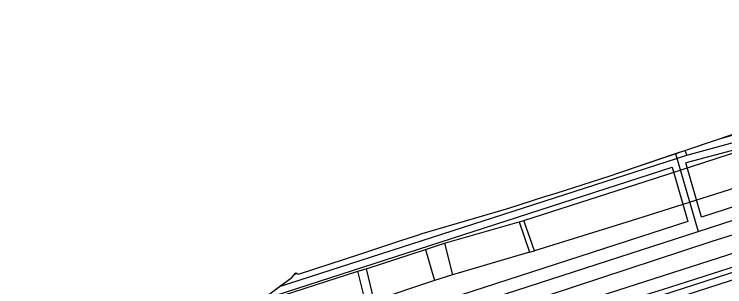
# Model space of a CAD drawing. Extents: x -263423 to -261326, y -1240067 to -1237864.
# Drawn here: x -262607.5 to -262443.4, y -1238662.5 to -1238599.7 of the extents above; entities that cross this region are included whole.
import ezdxf

# ---------------------------------------------------------------- set-up
doc = ezdxf.new("R2010")
doc.units = 0
for name, color, linetype in [('body_kn', 7, 'Continuous'), ('katuz_linie', 7, 'Continuous'), ('kladpar_hranice', 7, 'Continuous'), ('kladpar_plochy', 7, 'Continuous'), ('tarchy_linie', 7, 'Continuous'), ('zappar_hrandruhpozemk', 7, 'Continuous'), ('zuob_linie', 7, 'Continuous'), ('zuob_plochy', 7, 'Continuous')]:
    doc.layers.add(name, color=color, linetype=linetype)

msp = doc.modelspace()

# ---------------------------------------------------------------- linework, layer by layer
at = {"layer": 'body_kn'}
for p, q in [((-262444.56, -1238628.42), (-262444.56, -1238628.42)), ((-262452.58, -1238631.12), (-262452.58, -1238631.12)), ((-262452.58, -1238631.12), (-262452.58, -1238631.12)), ((-262454.74, -1238631.85), (-262454.74, -1238631.85)), ((-262454.74, -1238631.85), (-262454.74, -1238631.85)), ((-262452.13, -1238632.17), (-262452.13, -1238632.17)), ((-262455.53, -1238635), (-262455.53, -1238635)), ((-262452.39, -1238633.98), (-262452.39, -1238633.98)), ((-262452.39, -1238633.98), (-262452.39, -1238633.98)), ((-262451.66, -1238633.75), (-262451.66, -1238633.75)), ((-262467.6, -1238636.18), (-262467.6, -1238636.18)), ((-262469.83, -1238636.93), (-262469.83, -1238636.93)), ((-262461.72, -1238638.26), (-262461.72, -1238638.26)), ((-262482.32, -1238640.93), (-262482.32, -1238640.93)), ((-262484.92, -1238641.76), (-262484.92, -1238641.76)), ((-262493.26, -1238644.42), (-262493.26, -1238644.42)), ((-262448.73, -1238646.5), (-262448.73, -1238646.5)), ((-262490.88, -1238647.61), (-262490.88, -1238647.61)), ((-262490.88, -1238647.61), (-262490.88, -1238647.61)), ((-262489.74, -1238647.23), (-262489.74, -1238647.23)), ((-262463.78, -1238646.93), (-262463.78, -1238646.93)), ((-262451.87, -1238647.51), (-262451.87, -1238647.51)), ((-262449.48, -1238649.79), (-262449.48, -1238649.79)), ((-262515.03, -1238650.85), (-262515.03, -1238650.85)), ((-262514.56, -1238650.7), (-262514.56, -1238650.7)), ((-262513.25, -1238650.28), (-262513.25, -1238650.28)), ((-262518.2, -1238651.9), (-262518.2, -1238651.9)), ((-262508.12, -1238652.48), (-262508.12, -1238652.48)), ((-262508.12, -1238652.48), (-262508.12, -1238652.48)), ((-262446.29, -1238652.03), (-262446.29, -1238652.03)), ((-262512.45, -1238653.92), (-262512.45, -1238653.92)), ((-262512.45, -1238653.92), (-262512.45, -1238653.92)), ((-262488.48, -1238654.6), (-262488.48, -1238654.6)), ((-262487.27, -1238654.23), (-262487.27, -1238654.23)), ((-262487.27, -1238654.23), (-262487.27, -1238654.23)), ((-262527.66, -1238655.01), (-262527.66, -1238655.01)), ((-262542.65, -1238659.63), (-262542.65, -1238659.63)), ((-262542.42, -1238659.37), (-262542.42, -1238659.37)), ((-262542.19, -1238659.48), (-262542.19, -1238659.48)), ((-262528.08, -1238658.96), (-262528.08, -1238658.96)), ((-262528.08, -1238658.96), (-262528.08, -1238658.96)), ((-262526.18, -1238658.4), (-262526.18, -1238658.4)), ((-262526.18, -1238658.4), (-262526.18, -1238658.4)), ((-262543.32, -1238660.38), (-262543.32, -1238660.38)), ((-262541.78, -1238659.66), (-262541.78, -1238659.66)), ((-262510.4, -1238661.12), (-262510.4, -1238661.12)), ((-262510.4, -1238661.12), (-262510.4, -1238661.12)), ((-262506.21, -1238659.81), (-262506.21, -1238659.81)), ((-262506.21, -1238659.81), (-262506.21, -1238659.81)), ((-262546.17, -1238662.5), (-262546.17, -1238662.5)), ((-262546.17, -1238662.5), (-262546.17, -1238662.5))]:
    msp.add_line(p, q, dxfattribs=at)
at = {"layer": 'katuz_linie'}
msp.add_lwpolyline([(-262775.35, -1238736.45), (-262735.27, -1238722.57), (-262742.12, -1238728.6), (-262740.88, -1238732.05), (-262570.12, -1238675.78), (-262559.7, -1238672.35), (-262559.18, -1238672.18), (-262551.01, -1238666.1), (-262548.03, -1238663.88), (-262543.32, -1238660.38), (-262542.42, -1238659.37), (-262541.78, -1238659.66), (-262527.66, -1238655.01), (-262518.2, -1238651.9), (-262515.03, -1238650.85), (-262514.56, -1238650.7), (-262513.25, -1238650.28), (-262493.26, -1238644.42), (-262484.92, -1238641.76), (-262482.32, -1238640.93), (-262469.83, -1238636.93), (-262467.6, -1238636.18), (-262425.26, -1238621.92)], dxfattribs=at)
at = {"layer": 'kladpar_hranice'}
msp.add_lwpolyline([(-262570.12, -1238675.78), (-262559.7, -1238672.35), (-262559.18, -1238672.18), (-262551.01, -1238666.1), (-262548.03, -1238663.88), (-262543.32, -1238660.38), (-262542.42, -1238659.37), (-262541.78, -1238659.66), (-262527.66, -1238655.01), (-262518.2, -1238651.9), (-262515.03, -1238650.85), (-262514.56, -1238650.7), (-262513.25, -1238650.28), (-262493.26, -1238644.42), (-262484.92, -1238641.76), (-262482.32, -1238640.93), (-262469.83, -1238636.93), (-262467.6, -1238636.18), (-262425.26, -1238621.92)], dxfattribs=at)
at = {"layer": 'kladpar_plochy'}
msp.add_lwpolyline([(-262775.35, -1238736.45), (-262735.27, -1238722.57), (-262742.12, -1238728.6), (-262740.88, -1238732.05), (-262570.12, -1238675.78), (-262559.7, -1238672.35), (-262559.18, -1238672.18), (-262551.01, -1238666.1), (-262548.03, -1238663.88), (-262543.32, -1238660.38), (-262542.42, -1238659.37), (-262541.78, -1238659.66), (-262527.66, -1238655.01), (-262518.2, -1238651.9), (-262515.03, -1238650.85), (-262514.56, -1238650.7), (-262513.25, -1238650.28), (-262493.26, -1238644.42), (-262484.92, -1238641.76), (-262482.32, -1238640.93), (-262469.83, -1238636.93), (-262467.6, -1238636.18), (-262425.26, -1238621.92)], dxfattribs=at)
at = {"layer": 'tarchy_linie'}
for p, q in [((-262452.58, -1238631.12), (-262452.13, -1238632.17)), ((-262454.74, -1238631.85), (-262449.48, -1238649.79))]:
    msp.add_line(p, q, dxfattribs=at)
for points in [[(-262546.17, -1238662.5), (-262452.13, -1238632.17), (-262441.14, -1238629.21), (-262292.67, -1238582.32), (-262271.31, -1238574.21)], [(-262452.39, -1238633.98), (-262451.66, -1238633.75), (-262440.67, -1238630.79), (-262292.08, -1238583.86), (-262279.02, -1238578.9), (-262276.38, -1238583.31), (-262273.07, -1238595.1), (-262276.1, -1238596.5), (-262288.42, -1238600.43), (-262301.44, -1238598.91), (-262391.71, -1238628.04), (-262448.73, -1238646.5), (-262452.39, -1238633.98)], [(-262822.74, -1238779.25), (-262789.34, -1238769.25), (-262755.15, -1238752.18), (-262662.78, -1238722.18), (-262575.32, -1238694.81), (-262549.59, -1238684.59), (-262510.76, -1238673.25), (-262446.29, -1238652.03), (-262387.97, -1238633.8), (-262274.41, -1238597.6), (-262267.42, -1238595.28), (-262264.24, -1238594.43)], [(-262821.51, -1238774.65), (-262772.9, -1238761), (-262557.17, -1238691.92), (-262357.83, -1238627.94), (-262278.18, -1238602.08), (-262270.31, -1238598.46), (-262263.92, -1238595.52)], [(-262780.24, -1238755.79), (-262578.22, -1238690.23), (-262541.33, -1238679.48), (-262449.48, -1238649.79), (-262390.82, -1238630.8), (-262301.16, -1238601.86), (-262273.37, -1238605.1), (-262260.92, -1238605.62)], [(-262769.28, -1238765.08), (-262521.73, -1238685.07), (-262422.14, -1238652.96), (-262273.37, -1238605.1)], [(-262548.03, -1238663.88), (-262546.17, -1238662.5), (-262543.32, -1238660.38), (-262542.65, -1238659.63), (-262542.19, -1238659.48), (-262541.78, -1238659.66), (-262527.66, -1238655.01), (-262518.2, -1238651.9), (-262515.03, -1238650.85), (-262514.56, -1238650.7), (-262513.25, -1238650.28), (-262493.26, -1238644.42), (-262484.92, -1238641.76), (-262482.32, -1238640.93), (-262469.83, -1238636.93), (-262467.6, -1238636.18), (-262454.74, -1238631.85), (-262452.58, -1238631.12), (-262444.56, -1238628.42), (-262441.6, -1238627.62)], [(-262547.18, -1238664.55), (-262455.53, -1238635), (-262451.87, -1238647.51), (-262540.48, -1238676.16), (-262545.89, -1238670.14), (-262547.18, -1238664.55)], [(-262421.62, -1238654.58), (-262521.21, -1238686.69), (-262570.33, -1238702.56), (-262568.69, -1238706.42), (-262570.17, -1238706.9), (-262571.48, -1238707.32), (-262573.05, -1238707.82), (-262574.59, -1238703.94), (-262770.18, -1238767.16), (-262771, -1238764.62), (-262773.67, -1238765.37), (-262770.49, -1238772.19)]]:
    msp.add_lwpolyline(points, dxfattribs=at)
at = {"layer": 'zappar_hrandruhpozemk'}
for p, q in [((-262461.72, -1238638.26), (-262424.98, -1238626.31)), ((-262422.26, -1238633.81), (-262463.78, -1238646.93)), ((-262508.12, -1238652.48), (-262490.88, -1238647.61)), ((-262490.88, -1238647.61), (-262488.48, -1238654.6)), ((-262487.27, -1238654.23), (-262489.74, -1238647.23)), ((-262463.78, -1238646.93), (-262487.27, -1238654.23)), ((-262512.45, -1238653.92), (-262508.12, -1238652.48)), ((-262508.12, -1238652.48), (-262506.21, -1238659.81)), ((-262526.18, -1238658.4), (-262512.45, -1238653.92)), ((-262512.45, -1238653.92), (-262510.4, -1238661.12)), ((-262488.48, -1238654.6), (-262506.21, -1238659.81)), ((-262488.48, -1238654.6), (-262487.27, -1238654.23)), ((-262545.25, -1238664.5), (-262528.08, -1238658.96)), ((-262528.08, -1238658.96), (-262526.18, -1238658.4)), ((-262526.23, -1238666.35), (-262528.08, -1238658.96)), ((-262526.18, -1238658.4), (-262524.39, -1238665.79)), ((-262510.4, -1238661.12), (-262524.39, -1238665.79)), ((-262506.21, -1238659.81), (-262510.4, -1238661.12))]:
    msp.add_line(p, q, dxfattribs=at)
for points in [[(-262490.88, -1238647.61), (-262489.74, -1238647.23), (-262461.72, -1238638.26)], [(-262549.36, -1238691.38), (-262532.77, -1238686.02), (-262457.72, -1238663.15), (-262428.88, -1238653.93)]]:
    msp.add_lwpolyline(points, dxfattribs=at)
at = {"layer": 'zuob_linie'}
msp.add_lwpolyline([(-262775.35, -1238736.45), (-262735.27, -1238722.57), (-262742.12, -1238728.6), (-262740.88, -1238732.05), (-262570.12, -1238675.78), (-262559.7, -1238672.35), (-262559.18, -1238672.18), (-262551.01, -1238666.1), (-262548.03, -1238663.88), (-262543.32, -1238660.38), (-262542.42, -1238659.37), (-262541.78, -1238659.66), (-262527.66, -1238655.01), (-262518.2, -1238651.9), (-262515.03, -1238650.85), (-262514.56, -1238650.7), (-262513.25, -1238650.28), (-262493.26, -1238644.42), (-262484.92, -1238641.76), (-262482.32, -1238640.93), (-262469.83, -1238636.93), (-262467.6, -1238636.18), (-262425.26, -1238621.92)], dxfattribs=at)
at = {"layer": 'zuob_plochy'}
msp.add_lwpolyline([(-262775.35, -1238736.45), (-262735.27, -1238722.57), (-262742.12, -1238728.6), (-262740.88, -1238732.05), (-262570.12, -1238675.78), (-262559.7, -1238672.35), (-262559.18, -1238672.18), (-262551.01, -1238666.1), (-262548.03, -1238663.88), (-262543.32, -1238660.38), (-262542.42, -1238659.37), (-262541.78, -1238659.66), (-262527.66, -1238655.01), (-262518.2, -1238651.9), (-262515.03, -1238650.85), (-262514.56, -1238650.7), (-262513.25, -1238650.28), (-262493.26, -1238644.42), (-262484.92, -1238641.76), (-262482.32, -1238640.93), (-262469.83, -1238636.93), (-262467.6, -1238636.18), (-262425.26, -1238621.92)], dxfattribs=at)

doc.saveas('drawing.dxf')
